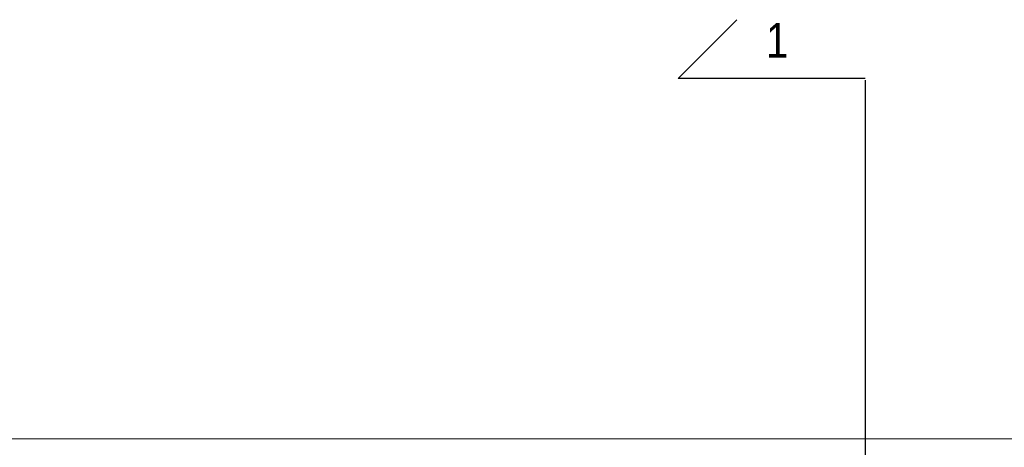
# Model space of a CAD drawing. Header units: millimetres. Extents: x -32221 to 212500, y 31663 to 93766.
# Tile 290 of 340: x 80108 to 86252, y 62115 to 64779. Entities that reach past the tile are written whole.
import ezdxf

# ---------------------------------------------------------------- set-up
doc = ezdxf.new("R2010")
doc.units = ezdxf.units.MM
doc.layers.add('osie', color=250, linetype='Continuous')
doc.layers.add('Sciany', color=250, linetype='Continuous')
doc.styles.get("Standard").update_dxf_attribs({"font": 'ARIALN.TTF'})

msp = doc.modelspace()

# ---------------------------------------------------------------- linework, layer by layer
at = {"layer": 'osie'}
for p, q in [((84217.731, 64412.65), (84584.375, 64779.293)), ((85384.008, 64412.65), (84217.731, 64412.65)), ((85384.008, 64401.551), (85384.008, 32871.067))]:
    msp.add_line(p, q, dxfattribs=at)
at = {"layer": 'Sciany'}
msp.add_line((79336.468, 62166.879), (88656.746, 62169.121), dxfattribs=at)

# ---------------------------------------------------------------- texts
at = {"layer": 'osie'}
msp.add_text('1', height=216.072, dxfattribs=at).set_placement((84765.69, 64542.878))

doc.saveas('drawing.dxf')
